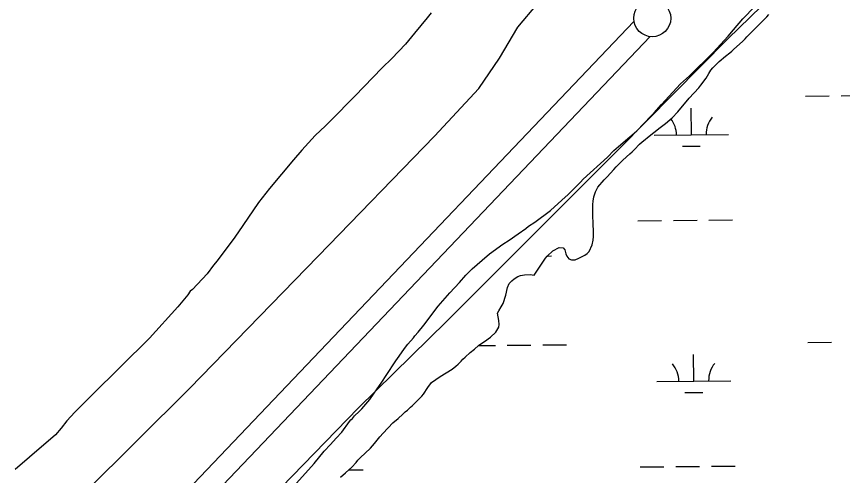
# Model space of a CAD drawing. Extents: x 3146026 to 3183936, y 897894 to 923344.
# Drawn here: x 3171443 to 3172558, y 907957 to 908577 of the extents above; entities that cross this region are included whole.
import ezdxf

# ---------------------------------------------------------------- set-up
doc = ezdxf.new("R2010")
doc.units = 0
for name, color, linetype in [('V-LEVE-TOET', 7, 'Continuous'), ('V-SITE-VEGE', 7, 'Continuous'), ('V-SURV-LINE', 7, 'Continuous'), ('V-WETL-SWMP', 7, 'Continuous')]:
    doc.layers.add(name, color=color, linetype=linetype)

msp = doc.modelspace()

# ---------------------------------------------------------------- linework, layer by layer
at = {"layer": 'V-LEVE-TOET'}
for points in [[(3172554.1, 908694.3), (3172403, 908547.3), (3172256.2, 908398.6), (3172129.8, 908271.8), (3172023.6, 908165.6), (3171903.9, 908048.1), (3171785.4, 907926.1), (3171641, 907762), (3171499.4, 907605.2), (3171325.2, 907414.9)], [(3171139.1, 907556.1), (3171139.2, 907556.3), (3171139.8, 907563.2), (3171145.2, 907575.4), (3171152.3, 907583.5), (3171197.2, 907618.6), (3171223.3, 907647.2), (3171250.2, 907673), (3171282.5, 907701), (3171312.7, 907725.7), (3171337.6, 907748.7), (3171384.4, 907794.2), (3171534.4, 907933.8), (3171676.5, 908074.8), (3171850.1, 908253.4), (3172006.9, 908415.6), (3172066.9, 908479.9), (3172094.5, 908521.1), (3172119.5, 908563.2), (3172199.2, 908658.2)]]:
    msp.add_lwpolyline(points, dxfattribs=at)
at = {"layer": 'V-SITE-VEGE'}
for p, q in [((3172423.3, 908574.3), (3172439.1, 908590.9)), ((3172410.3, 908559.6), (3172423.3, 908574.3)), ((3172403.3, 908550.8), (3172410.3, 908559.6)), ((3172383.2, 908528.7), (3172403.3, 908550.8)), ((3172351.1, 908497.4), (3172383.2, 908528.7)), ((3172339, 908486.4), (3172351.1, 908497.4)), ((3172328.8, 908475.3), (3172339, 908486.4)), ((3172313.4, 908458.3), (3172328.8, 908475.3)), ((3172303.6, 908447.2), (3172313.4, 908458.3)), ((3172279.9, 908422.8), (3172299.4, 908443.1)), ((3172299.4, 908443.1), (3172303.6, 908447.2)), ((3172270.6, 908414.6), (3172279.9, 908422.8)), ((3172255.2, 908401.7), (3172270.6, 908414.6)), ((3172240.3, 908387.4), (3172249.2, 908396.2)), ((3172249.2, 908396.2), (3172255.2, 908401.7)), ((3172207.8, 908357.5), (3172240.3, 908387.4)), ((3172187.3, 908336.8), (3172204, 908353.4)), ((3172204, 908353.4), (3172207.8, 908357.5)), ((3172178.9, 908329.4), (3172187.3, 908336.8)), ((3172163.6, 908315.2), (3172178.9, 908329.4)), ((3172142.2, 908299.6), (3172163.6, 908315.2)), ((3172130.1, 908290.8), (3172133.8, 908294)), ((3172133.8, 908294), (3172142.2, 908299.6)), ((3172107.8, 908275.2), (3172119.9, 908283.9)), ((3172119.9, 908283.9), (3172130.1, 908290.8)), ((3172099, 908269.7), (3172107.8, 908275.2)), ((3172081.3, 908256.8), (3172099, 908269.7)), ((3172064.6, 908242.1), (3172071.1, 908248.1)), ((3172071.1, 908248.1), (3172081.3, 908256.8)), ((3172049.2, 908227.9), (3172058, 908236.6)), ((3172058, 908236.6), (3172064.6, 908242.1)), ((3172040.8, 908218.2), (3172049.2, 908227.9)), ((3172027.8, 908203.9), (3172040.8, 908218.2)), ((3172011.9, 908185.9), (3172027.8, 908203.9)), ((3171992.4, 908160.1), (3172011.9, 908185.9)), ((3171984.9, 908150.9), (3171992.4, 908160.1)), ((3171980.2, 908145.8), (3171984.9, 908150.9)), ((3171970.9, 908134.8), (3171978.4, 908143.1)), ((3171978.4, 908143.1), (3171980.2, 908145.8)), ((3171959.3, 908118.6), (3171966.3, 908128.8)), ((3171966.3, 908128.8), (3171970.9, 908134.8)), ((3171954.6, 908112.2), (3171959.3, 908118.6)), ((3171941.5, 908092.4), (3171954.6, 908112.2)), ((3171935.9, 908083.1), (3171941.5, 908092.4)), ((3171929.8, 908074.4), (3171935.9, 908083.1)), ((3171919.6, 908060.1), (3171929.8, 908074.4)), ((3171908.9, 908047.2), (3171919.6, 908060.1)), ((3171905.1, 908043.5), (3171908.9, 908047.2)), ((3171896.3, 908034.3), (3171899.1, 908038)), ((3171899.1, 908038), (3171905.1, 908043.5)), ((3171881.8, 908015.9), (3171892.1, 908030.1)), ((3171892.1, 908030.1), (3171894, 908032.5)), ((3171894, 908032.5), (3171896.3, 908034.3)), ((3171874.4, 908007.6), (3171881.8, 908015.9)), ((3171866.5, 907999.3), (3171874.4, 908007.6)), ((3171858.1, 907990.1), (3171866.5, 907999.3)), ((3171844.6, 907973.5), (3171858.1, 907990.1)), ((3171808.7, 907933.4), (3171844.6, 907973.5))]:
    msp.add_line(p, q, dxfattribs=at)
msp.add_lwpolyline([(3172002.4, 908582.5), (3171997.2, 908575.6), (3171980, 908554.9), (3171967.9, 908540.1), (3171949.3, 908520.8), (3171936.2, 908507.9), (3171899.4, 908469.7), (3171886.4, 908456.8), (3171880.3, 908449.9), (3171859.9, 908429.6), (3171845.9, 908416.7), (3171827.7, 908396.9), (3171816.6, 908383.6), (3171784.4, 908344.9), (3171769.5, 908326), (3171748.5, 908295.1), (3171737.3, 908279.4), (3171713.5, 908247.1), (3171708.8, 908241.6), (3171700, 908229.6), (3171680.4, 908208.4), (3171677.2, 908206.1), (3171673.9, 908201.1), (3171660.4, 908184.9), (3171622.2, 908142.6), (3171544.5, 908065.7), (3171521.6, 908042.7), (3171510.9, 908031.1), (3171503, 908021), (3171495.6, 908012.3), (3171460.2, 907981.9), (3171441.1, 907965.3)], dxfattribs=at)
at = {"layer": 'V-SURV-LINE'}
for points in [[(3170843.6, 907065.2), (3172276.2, 908570.8)], [(3172297.9, 908550.2), (3170865.3, 907044.5)]]:
    msp.add_lwpolyline(points, dxfattribs=at)
msp.add_circle((3172300.8, 908575), 25, dxfattribs=at)
at = {"layer": 'V-WETL-SWMP'}
for p, q in [((3172555.6, 908470.3), (3172587.6, 908470.6)), ((3172507.6, 908469.8), (3172539.6, 908470.1)), ((3172353.6, 908417.5), (3172353.2, 908453.5)), ((3172303.6, 908417), (3172403.6, 908418)), ((3172341.7, 908402), (3172365.7, 908402.2)), ((3172281.3, 908301.4), (3172313.3, 908301.7)), ((3172329.3, 908301.8), (3172361.3, 908302.1)), ((3172377.3, 908302.3), (3172409.3, 908302.6)), ((3172159.3, 908253.7), (3172164.7, 908253.8)), ((3172510.9, 908137.1), (3172542.9, 908137.5)), ((3172066.2, 908132.7), (3172089.1, 908132.9)), ((3172105.1, 908133.1), (3172137.1, 908133.4)), ((3172153.1, 908133.6), (3172185.1, 908133.9)), ((3172356.9, 908084.9), (3172356.5, 908120.8)), ((3172306.9, 908084.4), (3172406.9, 908085.3)), ((3172345, 908069.3), (3172369, 908069.5)), ((3172284.6, 907968.7), (3172316.6, 907969)), ((3172332.6, 907969.2), (3172364.6, 907969.5)), ((3172380.6, 907969.7), (3172412.6, 907970)), ((3171891.1, 907964.8), (3171910.7, 907965))]:
    msp.add_line(p, q, dxfattribs=at)
for points in [[(3172327.5, 908440.5), (3172335.3, 908448.6), (3172350.6, 908467.1), (3172363.8, 908481.2), (3172366.6, 908484.6), (3172373.5, 908494.3), (3172377.3, 908500.5), (3172379.7, 908505.1), (3172382.5, 908508.2), (3172385.3, 908510.6), (3172391.3, 908516.4), (3172399.8, 908523.7), (3172405.4, 908528.5), (3172408.2, 908530.6), (3172410.4, 908532.8), (3172423.2, 908543.9), (3172426.4, 908547.3), (3172428.6, 908549.9), (3172447.7, 908569.5), (3172455.5, 908576.9), (3172458.4, 908580.1)], [(3171879.9, 907955), (3171886.9, 907961), (3171895.2, 907968.5), (3171901.2, 907974.9), (3171903.4, 907977.7), (3171906.8, 907981.2), (3171920.8, 907994.1), (3171926.1, 908000.3), (3171933.3, 908009.4), (3171937.7, 908014.6), (3171950.8, 908028.5), (3171958, 908034.2), (3171964.4, 908040), (3171967.4, 908043), (3171970.4, 908045.5), (3171974.4, 908049.3), (3171976.8, 908051.3), (3171989.7, 908064.4), (3171991.9, 908067.2), (3171997.9, 908076.1), (3172003, 908082.7), (3172014.4, 908090.8), (3172030.8, 908100.7), (3172035.6, 908105), (3172039, 908107.8), (3172043, 908111.8), (3172045.4, 908114.6), (3172048.3, 908117.3), (3172055.1, 908123.3), (3172061.1, 908128), (3172066.3, 908132.8), (3172069.5, 908135.2), (3172074.5, 908138.2), (3172082.7, 908143.9), (3172089.6, 908150.8), (3172093.8, 908157.4), (3172094.4, 908161.4), (3172094, 908166.8), (3172092.1, 908176.4), (3172093.7, 908179.8), (3172097.1, 908185.3), (3172099.5, 908189.7), (3172103.4, 908200.7), (3172105.7, 908211.4), (3172107.7, 908216.4), (3172111.5, 908220.4), (3172114.5, 908222.9), (3172119.5, 908225.9), (3172123.1, 908227.5), (3172128.5, 908228.5), (3172135.9, 908228.6), (3172141.5, 908227.8), (3172156.6, 908250.7), (3172159, 908253.4), (3172166.6, 908260.6), (3172175.4, 908265.1), (3172180.8, 908264.7), (3172182.8, 908262.3), (3172184.3, 908256.9), (3172185.7, 908253.5), (3172188.1, 908249.9), (3172191.9, 908248.7), (3172196.9, 908248.8), (3172201.9, 908250.8), (3172209.7, 908254.7), (3172212.9, 908257.1), (3172215.9, 908259.7), (3172219.9, 908268.7), (3172221, 908275.4), (3172221.4, 908280.2), (3172221.6, 908287.4), (3172221.3, 908297), (3172220.6, 908309.4), (3172220.6, 908323.5), (3172221.1, 908327.7), (3172222.1, 908333.7), (3172224.1, 908340.3), (3172227.5, 908346.6), (3172236, 908356.8), (3172240.2, 908360.9), (3172244.4, 908365.7), (3172249, 908370.5), (3172252.2, 908374.3), (3172260.5, 908383), (3172265.9, 908387.9), (3172270.7, 908391.7), (3172273.9, 908394.7), (3172276.7, 908397.9), (3172283.6, 908405), (3172287.2, 908408.2), (3172291.4, 908411.4), (3172294.4, 908413.9), (3172311.6, 908427.6), (3172318.6, 908432.8), (3172327.5, 908440.5)]]:
    msp.add_lwpolyline(points, dxfattribs=at)
for centre, start, end in [((3172298.3, 908417.4), 359.7992, 38.1879), ((3172408.8, 908418.5), 139.7992, 181.3429), ((3172301.6, 908084.8), 359.7992, 41.3429), ((3172412.1, 908085.9), 139.7992, 181.3429)]:
    msp.add_arc(centre, 35.2, start, end, dxfattribs=at)

doc.saveas('drawing.dxf')
